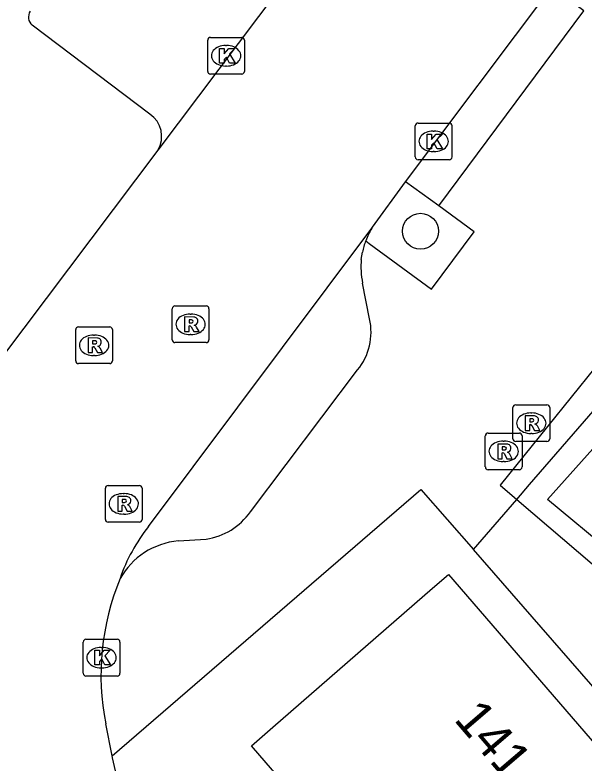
# Model space of a CAD drawing. Extents: x 161882 to 162509, y 381687 to 382379.
# Drawn here: x 161977.53 to 161993.03, y 382180.43 to 382200.83 of the extents above; entities that cross this region are included whole.
import ezdxf

# ---------------------------------------------------------------- set-up
doc = ezdxf.new("R2010")
doc.units = 0
for name, color, linetype in [('IMGEO_Boom', 7, 'Continuous'), ('IMGEO_Kolk', 7, 'Continuous'), ('IMGEO_Pand', 7, 'Continuous'), ('IMGEO_Pand_nummerreeks', 7, 'Continuous'), ('IMGEO_Parkeervlak_open', 7, 'Continuous'), ('IMGEO_Rijbaan_lokaal_open', 7, 'Continuous'), ('IMGEO_Rioolput', 7, 'Continuous'), ('IMGEO_Voetpad_open', 7, 'Continuous')]:
    doc.layers.add(name, color=color, linetype=linetype)

msp = doc.modelspace()

# ---------------------------------------------------------------- linework, layer by layer
at = {"layer": 'IMGEO_Boom'}
msp.add_circle((161988.575, 382194.931), 0.489, dxfattribs=at)
at = {"layer": 'IMGEO_Kolk'}
for p, q in [((161982.778, 382199.29), (161982.778, 382200.142)), ((161982.853, 382200.216), (161983.705, 382200.216)), ((161983.779, 382200.142), (161983.779, 382199.29)), ((161983.266, 382199.996), (161983.291, 382199.996)), ((161983.289, 382199.436), (161983.264, 382199.436)), ((161983.705, 382199.216), (161982.853, 382199.216)), ((161988.432, 382196.956), (161988.432, 382197.808)), ((161988.507, 382197.882), (161989.359, 382197.882)), ((161989.433, 382197.808), (161989.433, 382196.956)), ((161988.92, 382197.662), (161988.945, 382197.662)), ((161988.943, 382197.102), (161988.918, 382197.102)), ((161989.359, 382196.882), (161988.507, 382196.882)), ((161979.385, 382182.879), (161979.385, 382183.731)), ((161979.46, 382183.805), (161980.312, 382183.805)), ((161980.386, 382183.731), (161980.386, 382182.879)), ((161979.873, 382183.585), (161979.898, 382183.585)), ((161979.896, 382183.025), (161979.871, 382183.025)), ((161980.312, 382182.805), (161979.46, 382182.805))]:
    msp.add_line(p, q, dxfattribs=at)
for points in [[(161982.778, 382199.29), (161982.778, 382200.142)], [(161982.853, 382200.216), (161983.705, 382200.216)], [(161983.779, 382200.142), (161983.779, 382199.29)], [(161983.099, 382199.916), (161983.222, 382199.916), (161983.222, 382199.765), (161983.352, 382199.916), (161983.516, 382199.916), (161983.37, 382199.765), (161983.523, 382199.516), (161983.371, 382199.516), (161983.286, 382199.68), (161983.222, 382199.613), (161983.222, 382199.516), (161983.099, 382199.516), (161983.099, 382199.916)], [(161983.705, 382199.216), (161982.853, 382199.216)], [(161988.432, 382196.956), (161988.432, 382197.808)], [(161988.507, 382197.882), (161989.359, 382197.882)], [(161989.433, 382197.808), (161989.433, 382196.956)], [(161988.753, 382197.582), (161988.876, 382197.582), (161988.876, 382197.431), (161989.006, 382197.582), (161989.17, 382197.582), (161989.024, 382197.431), (161989.177, 382197.182), (161989.025, 382197.182), (161988.94, 382197.346), (161988.876, 382197.279), (161988.876, 382197.182), (161988.753, 382197.182), (161988.753, 382197.582)], [(161989.359, 382196.882), (161988.507, 382196.882)], [(161979.385, 382182.879), (161979.385, 382183.731)], [(161979.46, 382183.805), (161980.312, 382183.805)], [(161980.386, 382183.731), (161980.386, 382182.879)], [(161979.706, 382183.505), (161979.829, 382183.505), (161979.829, 382183.354), (161979.959, 382183.505), (161980.123, 382183.505), (161979.977, 382183.354), (161980.13, 382183.105), (161979.978, 382183.105), (161979.893, 382183.269), (161979.829, 382183.202), (161979.829, 382183.105), (161979.706, 382183.105), (161979.706, 382183.505)], [(161980.312, 382182.805), (161979.46, 382182.805)]]:
    msp.add_lwpolyline(points, dxfattribs=at)
for centre, start, end in [((161982.855, 382200.14), 91.552, 178.448), ((161982.855, 382200.14), 91.552, 178.448), ((161983.703, 382200.14), 1.552, 88.448), ((161983.703, 382200.14), 1.552, 88.448), ((161982.855, 382199.292), 181.552, 268.448), ((161982.855, 382199.292), 181.552, 268.448), ((161983.703, 382199.292), 271.552, 358.448), ((161983.703, 382199.292), 271.552, 358.448), ((161988.509, 382197.806), 91.552, 178.448), ((161988.509, 382197.806), 91.552, 178.448), ((161989.357, 382197.806), 1.552, 88.448), ((161989.357, 382197.806), 1.552, 88.448), ((161988.509, 382196.958), 181.552, 268.448), ((161988.509, 382196.958), 181.552, 268.448), ((161989.357, 382196.958), 271.552, 358.448), ((161989.357, 382196.958), 271.552, 358.448), ((161979.462, 382183.729), 91.552, 178.448), ((161979.462, 382183.729), 91.552, 178.448), ((161980.31, 382183.729), 1.552, 88.448), ((161980.31, 382183.729), 1.552, 88.448), ((161979.462, 382182.881), 181.552, 268.448), ((161979.462, 382182.881), 181.552, 268.448), ((161980.31, 382182.881), 271.552, 358.448), ((161980.31, 382182.881), 271.552, 358.448)]:
    msp.add_arc(centre, 0.0765, start, end, dxfattribs=at)
for centre, major_axis, ratio, start_param, end_param in [((161983.265, 382199.716), (-0.387, 0.002), 0.722429, 4.712389, 7.853982), ((161983.29, 382199.716), (-0.39, 0.002), 0.717154, 1.570796, 4.712389), ((161988.919, 382197.382), (-0.387, 0.002), 0.722429, 4.712389, 7.853982), ((161988.944, 382197.382), (-0.39, 0.002), 0.717154, 1.570796, 4.712389), ((161979.872, 382183.305), (-0.387, 0.002), 0.722429, 4.712389, 7.853982), ((161979.897, 382183.305), (-0.39, 0.002), 0.717154, 1.570796, 4.712389)]:
    msp.add_ellipse(centre, major_axis=major_axis, ratio=ratio, start_param=start_param, end_param=end_param, dxfattribs=at)
at = {"layer": 'IMGEO_Pand'}
msp.add_lwpolyline([(161990.236, 382173.705), (161984.955, 382179.772), (161984.547, 382180.24), (161983.97, 382180.903), (161984.553, 382181.411), (161988.906, 382185.2), (161989.336, 382185.574), (161995.56, 382178.365)], dxfattribs=at)
at = {"layer": 'IMGEO_Parkeervlak_open'}
msp.add_lwpolyline([(161981.199, 382198.127), (161977.998, 382200.552)], dxfattribs=at)
for centre, radius, start, end in [((161978.169, 382200.768), 0.276, 144.1772, 231.5294), ((161980.79, 382197.519), 0.733, 329.0862, 56.0946), ((161989.338, 382193.789), 2.422, 149.607, 158.611)]:
    msp.add_arc(centre, radius, start, end, dxfattribs=at)
at = {"layer": 'IMGEO_Rijbaan_lokaal_open'}
for points in [[(161985.267, 382202.264), (161981.419, 382197.142)], [(161988.169, 382196.277), (161992.153, 382201.593)], [(161981.419, 382197.142), (161975.935, 382189.861)], [(161987.249, 382195.014), (161987.268, 382195.039), (161988.169, 382196.277)], [(161981.166, 382186.879), (161987.249, 382195.014)], [(161980.177, 382180.625), (161979.998, 382181.502)], [(162010.46, 382123.082), (161990.302, 382150.73), (161984.998, 382159.715), (161980.188, 382180.574), (161980.177, 382180.625)]]:
    msp.add_lwpolyline(points, dxfattribs=at)
for centre, radius, start, end in [((161984.835, 382183.951), 4.695, 141.4086, 161.246), ((161986.783, 382182.828), 6.913, 157.6259, 191.0619)]:
    msp.add_arc(centre, radius, start, end, dxfattribs=at)
at = {"layer": 'IMGEO_Rioolput'}
for p, q in [((161981.811, 382191.968), (161981.811, 382192.82)), ((161981.886, 382192.894), (161982.738, 382192.894)), ((161982.812, 382192.82), (161982.812, 382191.968)), ((161982.299, 382192.674), (161982.324, 382192.674)), ((161979.257, 382192.322), (161980.109, 382192.322)), ((161979.182, 382191.396), (161979.182, 382192.248)), ((161979.67, 382192.102), (161979.695, 382192.102)), ((161980.183, 382192.248), (161980.183, 382191.396)), ((161982.322, 382192.114), (161982.297, 382192.114)), ((161982.738, 382191.894), (161981.886, 382191.894)), ((161979.693, 382191.542), (161979.668, 382191.542)), ((161980.109, 382191.322), (161979.257, 382191.322)), ((161991.093, 382189.272), (161991.093, 382190.124)), ((161991.168, 382190.198), (161992.02, 382190.198)), ((161992.094, 382190.124), (161992.094, 382189.272)), ((161991.581, 382189.978), (161991.606, 382189.978)), ((161990.416, 382189.43), (161991.268, 382189.43)), ((161990.341, 382188.504), (161990.341, 382189.356)), ((161991.342, 382189.356), (161991.342, 382188.504)), ((161991.604, 382189.418), (161991.579, 382189.418)), ((161990.829, 382189.21), (161990.854, 382189.21)), ((161992.02, 382189.198), (161991.168, 382189.198)), ((161990.852, 382188.65), (161990.827, 382188.65)), ((161991.268, 382188.43), (161990.416, 382188.43)), ((161980.064, 382187.999), (161980.916, 382187.999)), ((161979.989, 382187.073), (161979.989, 382187.925)), ((161980.99, 382187.925), (161980.99, 382187.073)), ((161980.477, 382187.779), (161980.502, 382187.779)), ((161980.5, 382187.219), (161980.475, 382187.219)), ((161980.916, 382186.999), (161980.064, 382186.999))]:
    msp.add_line(p, q, dxfattribs=at)
for points in [[(161981.811, 382191.968), (161981.811, 382192.82)], [(161981.886, 382192.894), (161982.738, 382192.894)], [(161982.812, 382192.82), (161982.812, 382191.968)], [(161982.4, 382192.592), (161982.148, 382192.594), (161982.148, 382192.194)], [(161982.326, 382192.513), (161982.272, 382192.513), (161982.272, 382192.432)], [(161979.257, 382192.322), (161980.109, 382192.322)], [(161982.148, 382192.194), (161982.272, 382192.194), (161982.272, 382192.356), (161982.283, 382192.356)], [(161982.272, 382192.432), (161982.324, 382192.432)], [(161982.33, 382192.327), (161982.401, 382192.194), (161982.541, 382192.194), (161982.476, 382192.32)], [(161979.182, 382191.396), (161979.182, 382192.248)], [(161980.183, 382192.248), (161980.183, 382191.396)], [(161979.771, 382192.02), (161979.519, 382192.022), (161979.519, 382191.622)], [(161979.697, 382191.941), (161979.643, 382191.941), (161979.643, 382191.86)], [(161982.738, 382191.894), (161981.886, 382191.894)], [(161979.519, 382191.622), (161979.643, 382191.622), (161979.643, 382191.784), (161979.654, 382191.784)], [(161979.643, 382191.86), (161979.695, 382191.86)], [(161979.701, 382191.755), (161979.772, 382191.622), (161979.912, 382191.622), (161979.847, 382191.748)], [(161980.109, 382191.322), (161979.257, 382191.322)], [(161991.093, 382189.272), (161991.093, 382190.124)], [(161991.168, 382190.198), (161992.02, 382190.198)], [(161992.094, 382190.124), (161992.094, 382189.272)], [(161991.682, 382189.896), (161991.43, 382189.898), (161991.43, 382189.498)], [(161991.43, 382189.498), (161991.554, 382189.498), (161991.554, 382189.66), (161991.565, 382189.66)], [(161991.608, 382189.817), (161991.554, 382189.817), (161991.554, 382189.736)], [(161991.554, 382189.736), (161991.606, 382189.736)], [(161990.416, 382189.43), (161991.268, 382189.43)], [(161991.612, 382189.631), (161991.683, 382189.498), (161991.823, 382189.498), (161991.758, 382189.624)], [(161990.341, 382188.504), (161990.341, 382189.356)], [(161991.342, 382189.356), (161991.342, 382188.504)], [(161990.93, 382189.128), (161990.678, 382189.13), (161990.678, 382188.73)], [(161990.856, 382189.049), (161990.802, 382189.049), (161990.802, 382188.968)], [(161992.02, 382189.198), (161991.168, 382189.198)], [(161990.678, 382188.73), (161990.802, 382188.73), (161990.802, 382188.892), (161990.813, 382188.892)], [(161990.802, 382188.968), (161990.854, 382188.968)], [(161990.86, 382188.863), (161990.931, 382188.73), (161991.071, 382188.73), (161991.006, 382188.856)], [(161991.268, 382188.43), (161990.416, 382188.43)], [(161980.064, 382187.999), (161980.916, 382187.999)], [(161979.989, 382187.073), (161979.989, 382187.925)], [(161980.99, 382187.925), (161980.99, 382187.073)], [(161980.578, 382187.697), (161980.326, 382187.699), (161980.326, 382187.299)], [(161980.504, 382187.618), (161980.45, 382187.618), (161980.45, 382187.537)], [(161980.326, 382187.299), (161980.45, 382187.299), (161980.45, 382187.461), (161980.461, 382187.461)], [(161980.45, 382187.537), (161980.502, 382187.537)], [(161980.508, 382187.432), (161980.579, 382187.299), (161980.719, 382187.299), (161980.654, 382187.425)], [(161980.916, 382186.999), (161980.064, 382186.999)]]:
    msp.add_lwpolyline(points, dxfattribs=at)
for centre, radius, start, end in [((161981.888, 382192.818), 0.0765, 91.552, 178.448), ((161981.888, 382192.818), 0.0765, 91.552, 178.448), ((161982.736, 382192.818), 0.0765, 1.552, 88.448), ((161982.736, 382192.818), 0.0765, 1.552, 88.448), ((161982.332, 382192.417), 0.0964, 77.0061, 93.1865), ((161982.346, 382192.474), 0.0378, 276.6634, 79.6772), ((161982.399, 382192.482), 0.109, 350.3612, 89.416), ((161979.259, 382192.246), 0.0765, 91.552, 178.448), ((161979.259, 382192.246), 0.0765, 91.552, 178.448), ((161980.107, 382192.246), 0.0765, 1.552, 88.448), ((161980.107, 382192.246), 0.0765, 1.552, 88.448), ((161982.282, 382192.303), 0.0533, 26.0293, 88.6989), ((161982.308, 382192.621), 0.19, 274.7715, 282.9687), ((161982.397, 382192.482), 0.112, 277.5842, 350.9817), ((161982.381, 382192.267), 0.108, 29.5134, 73.7905), ((161979.703, 382191.845), 0.0964, 77.0061, 93.1865), ((161979.717, 382191.902), 0.0378, 276.6634, 79.6772), ((161979.77, 382191.91), 0.109, 350.3612, 89.416), ((161979.768, 382191.91), 0.112, 277.5842, 350.9817), ((161981.888, 382191.97), 0.0765, 181.552, 268.448), ((161981.888, 382191.97), 0.0765, 181.552, 268.448), ((161982.736, 382191.97), 0.0765, 271.552, 358.448), ((161982.736, 382191.97), 0.0765, 271.552, 358.448), ((161979.653, 382191.731), 0.0533, 26.0293, 88.6989), ((161979.679, 382192.049), 0.19, 274.7715, 282.9687), ((161979.752, 382191.695), 0.108, 29.5134, 73.7905), ((161979.259, 382191.398), 0.0765, 181.552, 268.448), ((161979.259, 382191.398), 0.0765, 181.552, 268.448), ((161980.107, 382191.398), 0.0765, 271.552, 358.448), ((161980.107, 382191.398), 0.0765, 271.552, 358.448), ((161991.17, 382190.122), 0.0765, 91.552, 178.448), ((161991.17, 382190.122), 0.0765, 91.552, 178.448), ((161992.018, 382190.122), 0.0765, 1.552, 88.448), ((161992.018, 382190.122), 0.0765, 1.552, 88.448), ((161991.681, 382189.786), 0.109, 350.3612, 89.416), ((161991.564, 382189.607), 0.0533, 26.0293, 88.6989), ((161991.59, 382189.925), 0.19, 274.7715, 282.9687), ((161991.614, 382189.721), 0.0964, 77.0061, 93.1865), ((161991.628, 382189.778), 0.0378, 276.6634, 79.6772), ((161991.679, 382189.786), 0.112, 277.5842, 350.9817), ((161991.663, 382189.571), 0.108, 29.5134, 73.7905), ((161990.418, 382189.354), 0.0765, 91.552, 178.448), ((161990.418, 382189.354), 0.0765, 91.552, 178.448), ((161991.266, 382189.354), 0.0765, 1.552, 88.448), ((161991.266, 382189.354), 0.0765, 1.552, 88.448), ((161991.17, 382189.274), 0.0765, 181.552, 268.448), ((161991.17, 382189.274), 0.0765, 181.552, 268.448), ((161992.018, 382189.274), 0.0765, 271.552, 358.448), ((161992.018, 382189.274), 0.0765, 271.552, 358.448), ((161990.862, 382188.953), 0.0964, 77.0061, 93.1865), ((161990.876, 382189.01), 0.0378, 276.6634, 79.6772), ((161990.929, 382189.018), 0.109, 350.3612, 89.416), ((161990.812, 382188.839), 0.0533, 26.0293, 88.6989), ((161990.838, 382189.157), 0.19, 274.7715, 282.9687), ((161990.927, 382189.018), 0.112, 277.5842, 350.9817), ((161990.911, 382188.803), 0.108, 29.5134, 73.7905), ((161990.418, 382188.506), 0.0765, 181.552, 268.448), ((161990.418, 382188.506), 0.0765, 181.552, 268.448), ((161991.266, 382188.506), 0.0765, 271.552, 358.448), ((161991.266, 382188.506), 0.0765, 271.552, 358.448), ((161980.066, 382187.923), 0.0765, 91.552, 178.448), ((161980.066, 382187.923), 0.0765, 91.552, 178.448), ((161980.914, 382187.923), 0.0765, 1.552, 88.448), ((161980.914, 382187.923), 0.0765, 1.552, 88.448), ((161980.51, 382187.522), 0.0964, 77.0061, 93.1865), ((161980.524, 382187.579), 0.0378, 276.6634, 79.6772), ((161980.577, 382187.587), 0.109, 350.3612, 89.416), ((161980.46, 382187.408), 0.0533, 26.0293, 88.6989), ((161980.486, 382187.726), 0.19, 274.7715, 282.9687), ((161980.575, 382187.587), 0.112, 277.5842, 350.9817), ((161980.559, 382187.372), 0.108, 29.5134, 73.7905), ((161980.066, 382187.075), 0.0765, 181.552, 268.448), ((161980.066, 382187.075), 0.0765, 181.552, 268.448), ((161980.914, 382187.075), 0.0765, 271.552, 358.448), ((161980.914, 382187.075), 0.0765, 271.552, 358.448)]:
    msp.add_arc(centre, radius, start, end, dxfattribs=at)
for centre, major_axis, ratio, start_param, end_param in [((161982.298, 382192.394), (-0.387, 0.002), 0.722429, 4.712389, 7.853982), ((161982.323, 382192.394), (-0.39, 0.002), 0.717154, 1.570796, 4.712389), ((161979.669, 382191.822), (-0.387, 0.002), 0.722429, 4.712389, 7.853982), ((161979.694, 382191.822), (-0.39, 0.002), 0.717154, 1.570796, 4.712389), ((161991.58, 382189.698), (-0.387, 0.002), 0.722429, 4.712389, 7.853982), ((161991.605, 382189.698), (-0.39, 0.002), 0.717154, 1.570796, 4.712389), ((161990.828, 382188.93), (-0.387, 0.002), 0.722429, 4.712389, 7.853982), ((161990.853, 382188.93), (-0.39, 0.002), 0.717154, 1.570796, 4.712389), ((161980.476, 382187.499), (-0.387, 0.002), 0.722429, 4.712389, 7.853982), ((161980.501, 382187.499), (-0.39, 0.002), 0.717154, 1.570796, 4.712389)]:
    msp.add_ellipse(centre, major_axis=major_axis, ratio=ratio, start_param=start_param, end_param=end_param, dxfattribs=at)
at = {"layer": 'IMGEO_Voetpad_open'}
for points in [[(161989.075, 382195.628), (161993.029, 382200.94), (161992.153, 382201.593)], [(161989.075, 382195.628), (161988.169, 382196.277)], [(161987.083, 382194.672), (161987.181, 382194.6), (161988.879, 382193.351), (161990.033, 382194.911), (161989.075, 382195.628)], [(161986.962, 382194.165), (161986.992, 382194.359)], [(161987.186, 382192.542), (161986.999, 382193.52)], [(161993.971, 382192.007), (161990.744, 382188.005), (161991.197, 382187.619)], [(161991.197, 382187.619), (161991.548, 382188.025), (161994.357, 382191.275)], [(161983.94, 382187.28), (161986.861, 382191.15)], [(161996.568, 382189.407), (161993.792, 382186.162), (161992.035, 382187.621), (161994.894, 382190.821)], [(161980.177, 382180.625), (161988.587, 382187.894), (161990.016, 382186.254)], [(161990.016, 382186.254), (161991.197, 382187.619)], [(161991.197, 382187.619), (161993.312, 382185.812)], [(161981.975, 382186.487), (161982.732, 382186.54)], [(162028.288, 382138.462), (162030.201, 382140.112), (161996.66, 382178.627), (161990.016, 382186.254)]]:
    msp.add_lwpolyline(points, dxfattribs=at)
for centre, radius, start, end in [((161988.949, 382193.96), 1.997, 159.1087, 168.4693), ((161989.007, 382193.959), 2.055, 174.2405, 192.3258), ((161985.604, 382192.177), 1.624, 320.7443, 12.9721), ((161982.487, 382188.296), 1.773, 277.9458, 325.036), ((161982.16, 382184.466), 2.03, 95.2154, 150.667)]:
    msp.add_arc(centre, radius, start, end, dxfattribs=at)

# ---------------------------------------------------------------- texts
at = {"layer": 'IMGEO_Pand_nummerreeks'}
msp.add_text('141', height=1, rotation=310.6053, dxfattribs=at).set_placement((161989.462, 382181.611))

doc.saveas('drawing.dxf')
